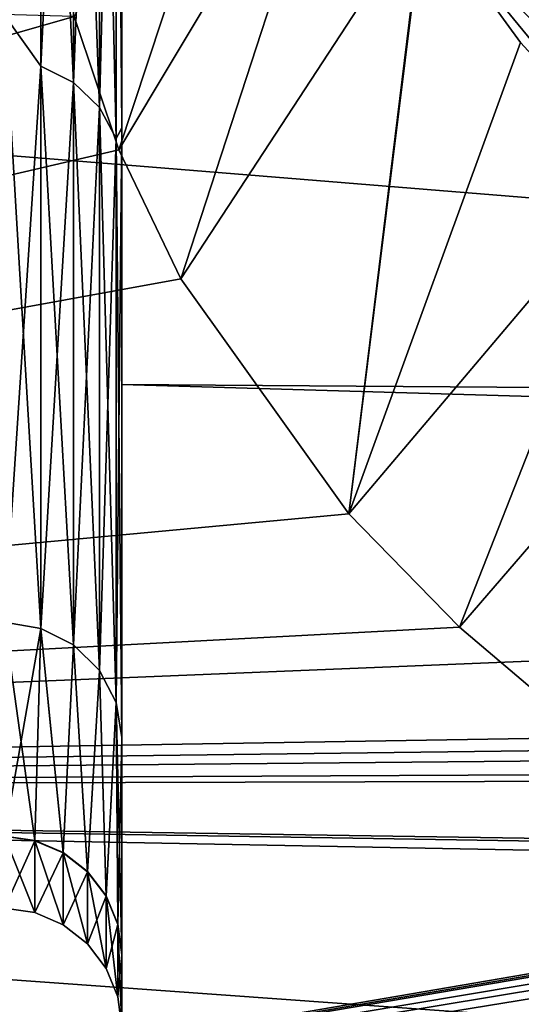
# Model space of a CAD drawing. Header units: metres. Extents: x -31 to 116, y -84 to 84.
# Tile 273 of 656: x 12.24 to 13.5, y -55.27 to -52.8. Entities that reach past the tile are written whole.
import ezdxf

# ---------------------------------------------------------------- set-up
doc = ezdxf.new("R2010")
doc.units = ezdxf.units.M
doc.layers.add('solid_80010000GA_11_1', color=7, linetype='CONTINUOUS')

msp = doc.modelspace()

# ---------------------------------------------------------------- linework, layer by layer
at = {"layer": 'solid_80010000GA_11_1'}
for points in [[(12.205235, -52.784668, -10.383695), (12.296415, -52.912724, -10.063361), (12.296415, -51.183163, -14.566858)], [(12.296415, -52.912724, 10.063362), (12.205235, -52.784668, 10.383695), (12.296415, -51.183163, 14.566858)], [(12.296415, -51.183163, -14.566858), (12.296415, -52.912724, -10.063361), (12.378717, -51.222858, -14.583716)], [(12.296415, -51.183163, 14.566858), (12.378717, -51.222858, 14.583716), (12.378717, -52.953499, 10.07741)], [(12.296415, -52.912724, 10.063362), (12.296415, -51.183163, 14.566858), (12.378717, -52.953499, 10.07741)], [(12.485639, -51.360233, 14.642053), (12.5, -51.171131, 15.313126), (12.5, -53.067871, 10.482508)], [(12.485639, -51.360233, -14.642052), (12.5, -53.067383, -10.483931), (12.5, -51.17144, -15.312445)], [(12.5, -53.067871, 10.482508), (12.5, -51.171131, 15.313126), (12.5, -51.775623, 27.509621)], [(12.5, -51.17144, -15.312445), (12.5, -53.067383, -10.483931), (12.5, -51.775642, -27.509588)], [(12.296415, -52.912724, -10.063361), (12.378717, -52.953499, -10.07741), (12.378717, -51.222858, -14.583716)], [(12.378717, -51.222858, -14.583716), (12.378717, -52.953499, -10.07741), (12.443876, -51.283833, -14.609609)], [(12.378717, -51.222858, 14.583716), (12.443876, -51.283833, 14.609609), (12.443876, -53.016132, 10.098988)], [(12.378717, -52.953499, 10.07741), (12.378717, -51.222858, 14.583716), (12.443876, -53.016132, 10.098988)], [(12.378717, -52.953499, -10.07741), (12.443876, -53.016132, -10.098988), (12.443876, -51.283833, -14.609609)], [(12.443876, -51.283833, -14.609609), (12.443876, -53.016132, -10.098988), (12.485639, -51.360233, -14.642052)], [(12.443876, -51.283833, 14.609609), (12.485639, -51.360233, 14.642053), (12.485639, -53.094608, 10.126025)], [(12.443876, -53.016132, 10.098988), (12.443876, -51.283833, 14.609609), (12.485639, -53.094608, 10.126025)], [(12.443876, -53.016132, -10.098988), (12.485639, -53.094608, -10.126025), (12.485639, -51.360233, -14.642052)], [(12.485639, -53.094608, 10.126025), (12.485639, -51.360233, 14.642053), (12.5, -53.067871, 10.482508)], [(12.485639, -51.360233, -14.642052), (12.485639, -53.094608, -10.126025), (12.5, -53.067383, -10.483931)], [(5.595928, -52.598217, -30.048264), (23.04767, -51.737694, -31.943884), (23.04767, -54.017448, -27.916229)], [(12.5, -51.775623, 27.509621), (103, -52.012264, 31.870413), (103, -54.352322, 27.691591)], [(12.5, -53.711914, 23.505838), (12.5, -51.775623, 27.509621), (103, -54.352322, 27.691591)], [(12.5, -53.067871, 10.482508), (12.5, -51.775623, 27.509621), (12.5, -53.711914, 23.505838)], [(12.5, -51.775642, -27.509588), (103, -54.35323, -27.689806), (103, -52.015404, -31.86529)], [(12.5, -51.775642, -27.509588), (12.5, -53.711929, -23.505802), (103, -54.35323, -27.689806)], [(12.5, -53.067383, -10.483931), (12.5, -53.711929, -23.505802), (12.5, -51.775642, -27.509588)], [(12.928684, -51.803432, 29.327662), (12.380383, -52.787518, 29.858343), (12.492253, -53.122738, 29.260595)], [(13.06543, -52.165287, 28.685465), (12.928684, -51.803432, 29.327662), (12.492253, -53.122738, 29.260595)], [(13.420356, -52.138031, 28.751356), (14.008547, -53.282787, 29.007959), (13.786551, -52.712452, 30.026115)], [(13.420356, -52.138031, 28.751356), (13.605256, -52.478077, 28.138676), (14.008547, -53.282787, 29.007959)], [(13.06543, -52.165287, 28.685465), (12.492253, -53.122738, 29.260595), (12.647789, -53.446285, 28.669367)], [(13.256342, -52.515728, 28.048548), (13.06543, -52.165287, 28.685465), (12.647789, -53.446285, 28.669367)], [(13.435093, -52.397167, 28.035833), (13.364164, -52.418018, 28.022762), (13.965496, -53.043781, 26.82589)], [(13.435093, -52.397167, 28.035833), (13.965496, -53.043781, 26.82589), (14.031892, -53.043915, 26.861303)], [(13.505253, -52.401237, 28.062246), (13.435093, -52.397167, 28.035833), (14.031892, -53.043915, 26.861303)], [(13.364164, -52.418018, 28.022762), (13.302491, -52.460705, 28.024803), (13.898249, -53.068661, 26.803078)], [(13.364164, -52.418018, 28.022762), (13.898249, -53.068661, 26.803078), (13.965496, -53.043781, 26.82589)], [(13.302491, -52.460705, 28.024803), (13.258681, -52.519417, 28.041759), (13.839696, -53.115135, 26.796162)], [(13.302491, -52.460705, 28.024803), (13.839696, -53.115135, 26.796162), (13.898249, -53.068661, 26.803078)], [(13.256342, -52.515728, 28.048548), (12.647789, -53.446285, 28.669367), (13.0697, -54.036209, 27.552834)], [(13.258681, -52.519417, 28.041759), (13.256342, -52.515728, 28.048548), (13.0697, -54.036209, 27.552834)], [(13.500889, -52.853241, 27.420771), (13.258681, -52.519417, 28.041759), (13.0697, -54.036209, 27.552834)], [(13.798325, -53.176521, 26.806173), (13.258681, -52.519417, 28.041759), (13.500889, -52.853241, 27.420771)], [(13.839696, -53.115135, 26.796162), (13.258681, -52.519417, 28.041759), (13.798325, -53.176521, 26.806173)], [(5.595928, -54.73056, -25.962206), (5.595928, -52.598217, -30.048264), (23.04767, -54.017448, -27.916229)], [(12.380383, -52.787518, 29.858343), (5.595928, -52.598217, 30.048264), (5.595928, -54.73056, 25.962206)], [(12.492253, -53.122738, 29.260595), (12.380383, -52.787518, 29.858343), (5.595928, -54.73056, 25.962206)], [(12.205235, -52.784668, -10.383695), (12.205235, -54.308723, -5.446114), (12.296415, -52.912724, -10.063361)], [(12.205235, -52.784668, 10.383695), (12.296415, -54.324051, 5.450224), (12.205235, -54.308723, 5.446114)], [(12.296415, -52.912724, 10.063362), (12.296415, -54.324051, 5.450224), (12.205235, -52.784668, 10.383695)], [(13.798325, -53.176521, 26.806173), (13.500889, -52.853241, 27.420771), (13.0697, -54.036209, 27.552834)], [(12.205235, -54.308723, -5.446114), (12.296415, -54.324051, -5.450224), (12.296415, -52.912724, -10.063361)], [(12.296415, -52.912724, -10.063361), (12.296415, -54.324051, -5.450224), (12.378717, -52.953499, -10.07741)], [(12.296415, -52.912724, 10.063362), (12.378717, -54.365707, 5.461395), (12.296415, -54.324051, 5.450224)], [(12.296415, -52.912724, 10.063362), (12.378717, -52.953499, 10.07741), (12.378717, -54.365707, 5.461395)], [(12.296415, -54.324051, -5.450224), (12.378717, -54.365707, -5.461395), (12.378717, -52.953499, -10.07741)], [(12.378717, -52.953499, -10.07741), (12.378717, -54.365707, -5.461395), (12.443876, -53.016132, -10.098988)], [(12.378717, -52.953499, 10.07741), (12.443876, -54.429688, 5.478553), (12.378717, -54.365707, 5.461395)], [(12.378717, -52.953499, 10.07741), (12.443876, -53.016132, 10.098988), (12.443876, -54.429688, 5.478553)], [(12.378717, -54.365707, -5.461395), (12.443876, -54.429688, -5.478553), (12.443876, -53.016132, -10.098988)], [(12.443876, -53.016132, -10.098988), (12.443876, -54.429688, -5.478553), (12.485639, -53.094608, -10.126025)], [(12.443876, -53.016132, 10.098988), (12.485639, -54.509861, 5.500052), (12.443876, -54.429688, 5.478553)], [(12.443876, -53.016132, 10.098988), (12.485639, -53.094608, 10.126025), (12.485639, -54.509861, 5.500052)], [(12.485639, -54.509861, -5.500052), (12.5, -54.598438, -5.523806), (12.5, -53.067383, -10.483931)], [(12.485639, -53.094608, -10.126025), (12.485639, -54.509861, -5.500052), (12.5, -53.067383, -10.483931)], [(12.485639, -53.094608, 10.126025), (12.5, -53.067871, 10.482508), (12.5, -54.598438, 5.523806)], [(12.5, -53.067383, -10.483931), (12.5, -54.598438, -5.523806), (12.5, -53.711929, -23.505802)], [(12.5, -54.598438, 5.523806), (12.5, -53.067871, 10.482508), (12.5, -53.711914, 23.505838)], [(12.443876, -54.429688, -5.478553), (12.485639, -54.509861, -5.500052), (12.485639, -53.094608, -10.126025)], [(12.485639, -53.094608, 10.126025), (12.5, -54.598438, 5.523806), (12.485639, -54.509861, 5.500052)], [(12.647789, -53.446285, 28.669367), (12.492253, -53.122738, 29.260595), (5.595928, -54.73056, 25.962206)], [(13.798325, -53.176521, 26.806173), (13.0697, -54.036209, 27.552834), (13.348016, -54.320648, 26.995575)], [(13.732723, -53.874722, 26.623426), (13.798325, -53.176521, 26.806173), (13.348016, -54.320648, 26.995575)], [(13.0697, -54.036209, 27.552834), (12.647789, -53.446285, 28.669367), (5.595928, -54.73056, 25.962206)], [(12.5, -53.711914, 23.505838), (103, -54.352322, 27.691591), (103, -56.357498, 23.341595)], [(12.5, -55.339149, 19.366802), (12.5, -53.711914, 23.505838), (103, -56.357498, 23.341595)], [(12.5, -54.598438, 5.523806), (12.5, -53.711914, 23.505838), (12.5, -55.339149, 19.366802)], [(12.5, -53.711929, -23.505802), (103, -56.357452, -23.341688), (103, -54.35323, -27.689806)], [(12.5, -53.711929, -23.505802), (12.5, -55.339161, -19.366768), (103, -56.357452, -23.341688)], [(12.5, -55.286442, -6.062216), (12.5, -55.339161, -19.366768), (12.5, -53.711929, -23.505802)], [(12.5, -55.142738, -2.791312), (12.5, -55.286442, -6.062216), (12.5, -53.711929, -23.505802)], [(12.5, -54.598438, -5.523806), (12.5, -55.142738, -2.791312), (12.5, -53.711929, -23.505802)], [(13.732723, -53.874722, 26.623426), (13.348016, -54.320648, 26.995575), (13.674114, -54.598244, 26.439131)], [(5.595928, -54.73056, -25.962206), (23.04767, -54.017448, -27.916229), (23.04767, -55.984234, -23.726908)], [(13.348016, -54.320648, 26.995575), (13.0697, -54.036209, 27.552834), (5.595928, -54.73056, 25.962206)], [(12.281852, -54.856632, -2.753536), (12.296415, -54.324051, -5.450224), (12.205235, -54.308723, -5.446114)], [(12.205235, -54.845394, -2.752052), (12.281852, -54.856632, -2.753536), (12.205235, -54.308723, -5.446114)], [(12.296415, -54.324051, 5.450224), (12.205235, -54.846115, 2.746591), (12.205235, -54.308723, 5.446114)], [(13.674114, -54.598244, 26.439131), (13.348016, -54.320648, 26.995575), (5.595928, -54.73056, 25.962206)], [(12.296415, -54.324051, 5.450224), (12.281852, -54.857353, 2.748072), (12.205235, -54.846115, 2.746591)], [(12.281852, -54.856632, -2.753536), (12.353013, -54.886944, -2.757538), (12.296415, -54.324051, -5.450224)], [(12.296415, -54.324051, 5.450224), (12.353013, -54.887665, 2.752065), (12.281852, -54.857353, 2.748072)], [(12.353013, -54.886944, -2.757538), (12.378717, -54.365707, -5.461395), (12.296415, -54.324051, -5.450224)], [(12.296415, -54.324051, 5.450224), (12.378717, -54.365707, 5.461395), (12.353013, -54.887665, 2.752065)], [(12.353013, -54.886944, -2.757538), (12.413975, -54.934303, -2.76379), (12.378717, -54.365707, -5.461395)], [(12.378717, -54.365707, 5.461395), (12.413975, -54.935028, 2.758306), (12.353013, -54.887665, 2.752065)], [(12.413975, -54.934303, -2.76379), (12.443876, -54.429688, -5.478553), (12.378717, -54.365707, -5.461395)], [(12.378717, -54.365707, 5.461395), (12.443876, -54.429688, 5.478553), (12.413975, -54.935028, 2.758306)], [(12.413975, -54.934303, -2.76379), (12.460676, -54.99556, -2.771877), (12.443876, -54.429688, -5.478553)], [(12.443876, -54.429688, 5.478553), (12.460676, -54.996284, 2.766376), (12.413975, -54.935028, 2.758306)], [(12.460676, -54.99556, -2.771877), (12.485639, -54.509861, -5.500052), (12.443876, -54.429688, -5.478553)], [(12.443876, -54.429688, 5.478553), (12.485639, -54.509861, 5.500052), (12.460676, -54.996284, 2.766376)], [(12.460676, -54.99556, -2.771877), (12.490003, -55.066628, -2.78126), (12.485639, -54.509861, -5.500052)], [(12.485639, -54.509861, 5.500052), (12.490003, -55.067352, 2.77574), (12.460676, -54.996284, 2.766376)], [(12.485639, -54.509861, 5.500052), (12.5, -54.598438, 5.523806), (12.490003, -55.067352, 2.77574)], [(12.485639, -54.509861, -5.500052), (12.5, -55.142738, -2.791312), (12.5, -54.598438, -5.523806)], [(12.490003, -55.066628, -2.78126), (12.5, -55.142738, -2.791312), (12.485639, -54.509861, -5.500052)], [(13.720813, -54.62923, 26.376413), (13.674114, -54.598244, 26.439131), (5.595928, -54.73056, 25.962206)], [(12.490003, -55.067352, 2.77574), (12.5, -54.598438, 5.523806), (12.5, -55.143467, 2.785769)], [(12.5, -55.143467, 2.785769), (12.5, -54.598438, 5.523806), (12.5, -55.339149, 19.366802)], [(13.772994, -54.65477, 26.324995), (13.720813, -54.62923, 26.376413), (5.595928, -54.73056, 25.962206)], [(13.887912, -54.690399, 26.254307), (13.772994, -54.65477, 26.324995), (5.595928, -54.73056, 25.962206)], [(14.011325, -54.707241, 26.222874), (13.887912, -54.690399, 26.254307), (5.595928, -54.73056, 25.962206)], [(14.011325, -54.707241, 26.222874), (5.595928, -54.73056, 25.962206), (15.488615, -54.880608, 25.904158)], [(5.595928, -56.546066, -21.725851), (5.595928, -54.73056, -25.962206), (23.04767, -55.984234, -23.726908)], [(15.155936, -54.91227, 25.826351), (5.595928, -54.73056, 25.962206), (5.595928, -56.546066, 21.725851)], [(15.314411, -54.886837, 25.885389), (15.488615, -54.880608, 25.904158), (5.595928, -54.73056, 25.962206)], [(15.155936, -54.91227, 25.826351), (15.314411, -54.886837, 25.885389), (5.595928, -54.73056, 25.962206)], [(12.281852, -55.037609, -0.002297), (12.281852, -54.856632, -2.753536), (12.205235, -54.845394, -2.752052)], [(12.281852, -55.037609, -0.002297), (12.205235, -54.845394, -2.752052), (12.205235, -55.026276, -0.002754)], [(12.281852, -54.857353, 2.748072), (12.205235, -55.026276, -0.002754), (12.205235, -54.846115, 2.746591)], [(12.281852, -54.857353, 2.748072), (12.281852, -55.037609, -0.002297), (12.205235, -55.026276, -0.002754)], [(12.353013, -55.068184, -0.00184), (12.353013, -54.886944, -2.757538), (12.281852, -54.856632, -2.753536)], [(12.281852, -55.037609, -0.002297), (12.353013, -55.068184, -0.00184), (12.281852, -54.856632, -2.753536)], [(12.281852, -54.857353, 2.748072), (12.353013, -54.887665, 2.752065), (12.281852, -55.037609, -0.002297)], [(12.353013, -54.887665, 2.752065), (12.353013, -55.068184, -0.00184), (12.281852, -55.037609, -0.002297)], [(12.413975, -55.115955, -0.001383), (12.413975, -54.934303, -2.76379), (12.353013, -54.886944, -2.757538)], [(12.353013, -55.068184, -0.00184), (12.413975, -55.115955, -0.001383), (12.353013, -54.886944, -2.757538)], [(12.353013, -54.887665, 2.752065), (12.413975, -54.935028, 2.758306), (12.353013, -55.068184, -0.00184)], [(15.076706, -54.930767, 25.784433), (15.155936, -54.91227, 25.826351), (5.595928, -56.546066, 21.725851)], [(14.997478, -54.949265, 25.742516), (15.076706, -54.930767, 25.784433), (5.595928, -56.546066, 21.725851)], [(14.864974, -54.992233, 25.646399), (14.997478, -54.949265, 25.742516), (5.595928, -56.546066, 21.725851)], [(12.413975, -54.935028, 2.758306), (12.413975, -55.115955, -0.001383), (12.353013, -55.068184, -0.00184)], [(12.460676, -55.177742, -0.000925), (12.460676, -54.99556, -2.771877), (12.413975, -54.934303, -2.76379)], [(12.413975, -55.115955, -0.001383), (12.460676, -55.177742, -0.000925), (12.413975, -54.934303, -2.76379)], [(12.413975, -54.935028, 2.758306), (12.460676, -54.996284, 2.766376), (12.413975, -55.115955, -0.001383)], [(14.807625, -55.020908, 25.583006), (14.864974, -54.992233, 25.646399), (5.595928, -56.546066, 21.725851)], [(12.460676, -54.996284, 2.766376), (12.460676, -55.177742, -0.000925), (12.413975, -55.115955, -0.001383)], [(12.490003, -55.249424, -0.000464), (12.490003, -55.066628, -2.78126), (12.460676, -54.99556, -2.771877)], [(12.460676, -55.177742, -0.000925), (12.490003, -55.249424, -0.000464), (12.460676, -54.99556, -2.771877)], [(12.460676, -54.996284, 2.766376), (12.490003, -55.067352, 2.77574), (12.460676, -55.177742, -0.000925)], [(14.760525, -55.052708, 25.51301), (14.807625, -55.020908, 25.583006), (5.595928, -56.546066, 21.725851)], [(14.704116, -55.119106, 25.367455), (14.760525, -55.052708, 25.51301), (5.595928, -56.546066, 21.725851)], [(12.490003, -55.067352, 2.77574), (12.490003, -55.249424, -0.000464), (12.460676, -55.177742, -0.000925)], [(12.490003, -55.066628, -2.78126), (12.5, -55.326229), (12.5, -55.142738, -2.791312)], [(12.490003, -55.249424, -0.000464), (12.5, -55.326229), (12.490003, -55.066628, -2.78126)], [(12.490003, -55.067352, 2.77574), (12.5, -55.143467, 2.785769), (12.490003, -55.249424, -0.000464)], [(14.696737, -55.186481, 25.220306), (14.704116, -55.119106, 25.367455), (5.595928, -56.546066, 21.725851)], [(12.490003, -55.249424, -0.000464), (12.5, -55.143467, 2.785769), (12.5, -55.326229)], [(12.5, -55.142738, -2.791312), (12.5, -55.326229), (12.5, -55.286442, -6.062216)], [(12.5, -55.143467, 2.785769), (12.5, -55.339149, 19.366802), (12.5, -55.286442, 6.062216)], [(12.5, -55.326229), (12.5, -55.143467, 2.785769), (12.5, -55.286442, 6.062216)], [(14.734339, -55.249187, 25.083845), (14.696737, -55.186481, 25.220306), (5.595928, -56.546066, 21.725851)], [(14.806844, -55.299412, 24.975275), (14.734339, -55.249187, 25.083845), (5.595928, -56.546066, 21.725851)]]:
    msp.add_3dface(points, dxfattribs=at)

doc.saveas('drawing.dxf')
